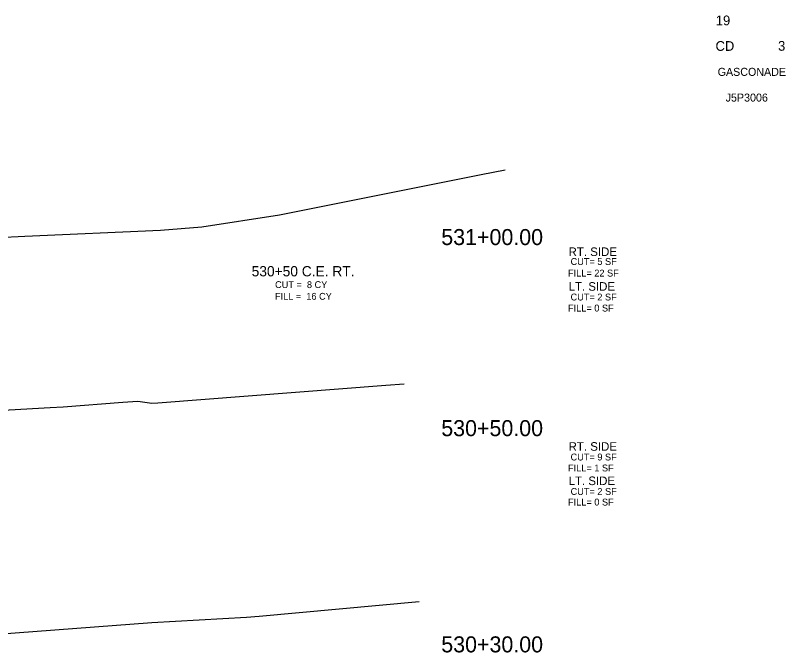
# Model space of a CAD drawing. Extents: x -4 to 359, y 0 to 1436.
# Drawn here: x 86.8 to 154.2, y 330.3 to 386.1 of the extents above; entities that cross this region are included whole.
import ezdxf

# ---------------------------------------------------------------- set-up
doc = ezdxf.new("R2010")
doc.units = 0
for name, color, linetype in [('Common-Title block info', 7, 'Continuous'), ('XS-Existing surface-ground', 7, 'Continuous'), ('XS-Text-earthwork labels', 7, 'Continuous'), ('XS-Text-offset label', 7, 'Continuous')]:
    doc.layers.add(name, color=color, linetype=linetype)

msp = doc.modelspace()

# ---------------------------------------------------------------- linework, layer by layer
at = {"layer": 'XS-Existing surface-ground'}
for p, q in [((127.537, 372.159), (129.639, 372.579)), ((109.887, 368.632), (127.537, 372.159)), ((103.1, 367.59), (109.887, 368.632)), ((87.624, 366.763), (99.483, 367.282)), ((99.483, 367.282), (103.1, 367.59)), ((81.768, 366.523), (87.624, 366.763)), ((99.236, 352.205), (119.194, 353.725)), ((119.194, 353.725), (120.804, 353.846)), ((96.175, 352.26), (97.496, 352.353)), ((97.496, 352.353), (98.738, 352.179)), ((85.103, 351.506), (89.831, 351.786)), ((89.831, 351.786), (90.975, 351.858)), ((90.975, 351.858), (96.175, 352.26)), ((98.738, 352.179), (99.236, 352.205)), ((108.121, 333.523), (122.113, 334.83)), ((98.734, 332.986), (106.996, 333.439)), ((106.996, 333.439), (108.121, 333.523)), ((83.81, 331.852), (98.734, 332.986))]:
    msp.add_line(p, q, dxfattribs=at)

# ---------------------------------------------------------------- texts
at = {"layer": 'Common-Title block info'}
for s, height, p in [('19', 0.85, (148.047, 385.217)), ('CD', 0.85, (148.025, 382.979)), ('3', 0.85, (153.492, 382.988)), ('GASCONADE', 0.7, (148.211, 380.792)), ('J5P3006', 0.7, (148.909, 378.542))]:
    msp.add_text(s, height=height, dxfattribs=at).set_placement(p)
at = {"layer": 'XS-Text-earthwork labels'}
for s, height, p in [('RT. SIDE', 0.75, (135.171, 365.034)), (' CUT= 5 SF           ', 0.6, (135.125, 364.254)), ('530+50 C.E. RT.', 0.9, (107.455, 363.254)), ('FILL= 22 SF           ', 0.6, (135.125, 363.241)), ('CUT =  8 CY           ', 0.6, (109.502, 362.231)), ('LT. SIDE', 0.75, (135.171, 361.999)), ('FILL =  16 CY           ', 0.6, (109.492, 361.209)), (' CUT= 2 SF           ', 0.6, (135.125, 361.148)), ('FILL= 0 SF           ', 0.6, (135.125, 360.181)), ('RT. SIDE', 0.75, (135.171, 348.003)), (' CUT= 9 SF           ', 0.6, (135.125, 347.154)), ('FILL= 1 SF           ', 0.6, (135.125, 346.195)), ('LT. SIDE', 0.75, (135.171, 344.998)), (' CUT= 2 SF           ', 0.6, (135.125, 344.14)), ('FILL= 0 SF           ', 0.6, (135.125, 343.211))]:
    msp.add_text(s, height=height, dxfattribs=at).set_placement(p)
at = {"layer": 'XS-Text-offset label'}
for s, p in [('           531+00.00           ', (118.317, 365.993)), ('           530+50.00           ', (118.317, 349.28)), ('           530+30.00           ', (118.317, 330.368))]:
    msp.add_text(s, height=1.4, dxfattribs=at).set_placement(p)

doc.saveas('drawing.dxf')
